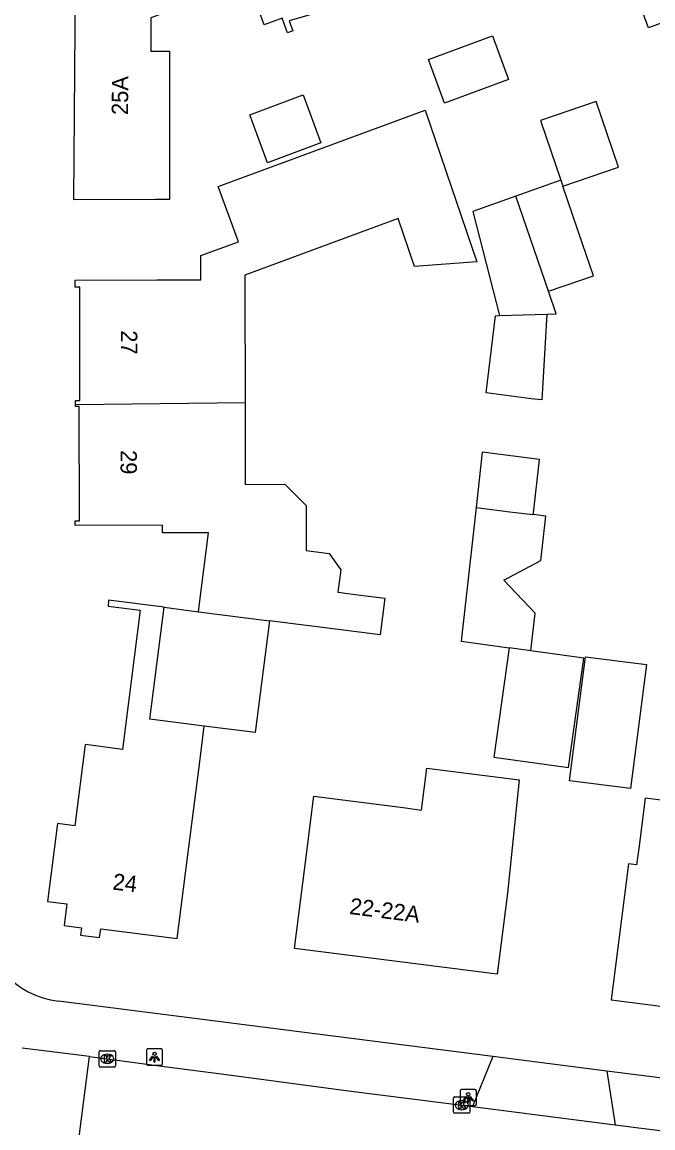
# Model space of a CAD drawing. Extents: x 161258 to 161838, y 380836 to 381727.
# Drawn here: x 161565.8 to 161604.4, y 381360.9 to 381428.6 of the extents above; entities that cross this region are included whole.
import ezdxf

# ---------------------------------------------------------------- set-up
doc = ezdxf.new("R2010")
doc.units = 0
for name, color, linetype in [('IMGEO_Kolk', 7, 'Continuous'), ('IMGEO_Lichtpunt', 7, 'Continuous'), ('IMGEO_Pand', 7, 'Continuous'), ('IMGEO_Pand_nummerreeks', 7, 'Continuous'), ('IMGEO_Rijbaan_lokaal_open', 7, 'Continuous'), ('IMGEO_Voetpad_open', 7, 'Continuous')]:
    doc.layers.add(name, color=color, linetype=linetype)

msp = doc.modelspace()

# ---------------------------------------------------------------- linework, layer by layer
at = {"layer": 'IMGEO_Kolk'}
for p, q in [((161570.539, 381364.727), (161570.539, 381365.579)), ((161570.614, 381365.653), (161571.466, 381365.653)), ((161571.027, 381365.433), (161571.052, 381365.433)), ((161571.54, 381365.579), (161571.54, 381364.727)), ((161571.466, 381364.653), (161570.614, 381364.653)), ((161571.05, 381364.873), (161571.025, 381364.873)), ((161592.222, 381361.895), (161592.222, 381362.747)), ((161592.297, 381362.821), (161593.149, 381362.821)), ((161592.71, 381362.601), (161592.735, 381362.601)), ((161593.223, 381362.747), (161593.223, 381361.895)), ((161593.149, 381361.821), (161592.297, 381361.821)), ((161592.733, 381362.041), (161592.708, 381362.041))]:
    msp.add_line(p, q, dxfattribs=at)
for points in [[(161570.539, 381364.727), (161570.539, 381365.579)], [(161570.614, 381365.653), (161571.466, 381365.653)], [(161570.86, 381365.353), (161570.983, 381365.353), (161570.983, 381365.202), (161571.113, 381365.353), (161571.277, 381365.353), (161571.131, 381365.202), (161571.284, 381364.953), (161571.132, 381364.953), (161571.047, 381365.117), (161570.983, 381365.05), (161570.983, 381364.953), (161570.86, 381364.953), (161570.86, 381365.353)], [(161571.54, 381365.579), (161571.54, 381364.727)], [(161571.466, 381364.653), (161570.614, 381364.653)], [(161592.222, 381361.895), (161592.222, 381362.747)], [(161592.297, 381362.821), (161593.149, 381362.821)], [(161592.543, 381362.521), (161592.666, 381362.521), (161592.666, 381362.37), (161592.796, 381362.521), (161592.96, 381362.521), (161592.814, 381362.37), (161592.967, 381362.121), (161592.815, 381362.121), (161592.73, 381362.285), (161592.666, 381362.218), (161592.666, 381362.121), (161592.543, 381362.121), (161592.543, 381362.521)], [(161593.223, 381362.747), (161593.223, 381361.895)], [(161593.149, 381361.821), (161592.297, 381361.821)]]:
    msp.add_lwpolyline(points, dxfattribs=at)
for centre, start, end in [((161570.616, 381365.577), 91.55205, 178.44795), ((161570.616, 381365.577), 91.55205, 178.44795), ((161571.464, 381365.577), 1.55205, 88.44795), ((161571.464, 381365.577), 1.55205, 88.44795), ((161570.616, 381364.729), 181.55205, 268.44795), ((161570.616, 381364.729), 181.55205, 268.44795), ((161571.464, 381364.729), 271.55205, 358.44795), ((161571.464, 381364.729), 271.55205, 358.44795), ((161592.299, 381362.745), 91.55205, 178.44795), ((161592.299, 381362.745), 91.55205, 178.44795), ((161593.147, 381362.745), 1.55205, 88.44795), ((161593.147, 381362.745), 1.55205, 88.44795), ((161592.299, 381361.897), 181.55205, 268.44795), ((161592.299, 381361.897), 181.55205, 268.44795), ((161593.147, 381361.897), 271.55205, 358.44795), ((161593.147, 381361.897), 271.55205, 358.44795)]:
    msp.add_arc(centre, 0.0765, start, end, dxfattribs=at)
for centre, major_axis, ratio, start_param, end_param in [((161571.026, 381365.153), (-0.387, 0.002), 0.722429, 4.712389, 7.853982), ((161571.051, 381365.153), (-0.39, 0.002), 0.717154, 1.570796, 4.712389), ((161592.709, 381362.321), (-0.387, 0.002), 0.722429, 4.712389, 7.853982), ((161592.734, 381362.321), (-0.39, 0.002), 0.717154, 1.570796, 4.712389)]:
    msp.add_ellipse(centre, major_axis=major_axis, ratio=ratio, start_param=start_param, end_param=end_param, dxfattribs=at)
at = {"layer": 'IMGEO_Lichtpunt'}
for p, q in [((161574.331, 381365.756), (161573.523, 381365.756)), ((161574.331, 381365.756), (161573.523, 381365.756)), ((161573.429, 381365.661), (161573.429, 381364.854)), ((161573.429, 381365.661), (161573.429, 381364.854)), ((161574.425, 381364.854), (161574.425, 381365.661)), ((161574.425, 381364.854), (161574.425, 381365.661)), ((161573.523, 381364.76), (161574.331, 381364.76)), ((161573.523, 381364.76), (161574.331, 381364.76)), ((161592.618, 381363.191), (161592.618, 381362.384)), ((161592.618, 381363.191), (161592.618, 381362.384)), ((161593.52, 381363.286), (161592.712, 381363.286)), ((161593.52, 381363.286), (161592.712, 381363.286)), ((161593.614, 381362.384), (161593.614, 381363.191)), ((161593.614, 381362.384), (161593.614, 381363.191)), ((161592.712, 381362.29), (161593.52, 381362.29)), ((161592.712, 381362.29), (161593.52, 381362.29))]:
    msp.add_line(p, q, dxfattribs=at)
for points in [[(161573.803, 381365.325), (161573.842, 381365.297), (161573.654, 381365.035), (161573.616, 381365.062), (161573.803, 381365.325)], [(161573.905, 381365.277), (161573.952, 381365.277), (161573.952, 381364.955), (161573.905, 381364.955), (161573.905, 381365.277)], [(161574.015, 381365.297), (161574.053, 381365.324), (161574.24, 381365.062), (161574.201, 381365.034), (161574.015, 381365.297)], [(161592.992, 381362.855), (161593.031, 381362.827), (161592.843, 381362.565), (161592.805, 381362.592), (161592.992, 381362.855)], [(161593.094, 381362.807), (161593.141, 381362.807), (161593.141, 381362.485), (161593.094, 381362.485), (161593.094, 381362.807)], [(161593.204, 381362.827), (161593.242, 381362.854), (161593.429, 381362.592), (161593.39, 381362.564), (161593.204, 381362.827)]]:
    msp.add_lwpolyline(points, dxfattribs=at)
for centre in [(161573.928, 381365.459), (161593.117, 381362.989)]:
    msp.add_circle(centre, 0.0994, dxfattribs=at)
for centre, start, end in [((161573.523, 381365.661), 90, 180), ((161573.523, 381365.661), 90, 180), ((161574.331, 381365.661), 0, 90), ((161574.331, 381365.661), 0, 90), ((161573.523, 381364.854), 180, 270), ((161573.523, 381364.854), 180, 270), ((161574.331, 381364.854), 270, 0), ((161574.331, 381364.854), 270, 360), ((161592.712, 381363.191), 90, 180), ((161592.712, 381363.191), 90, 180), ((161593.52, 381363.191), 0, 90), ((161593.52, 381363.191), 0, 90), ((161592.712, 381362.384), 180, 270), ((161592.712, 381362.384), 180, 270), ((161593.52, 381362.384), 270, 0), ((161593.52, 381362.384), 270, 360)]:
    msp.add_arc(centre, 0.0946, start, end, dxfattribs=at)
at = {"layer": 'IMGEO_Pand'}
for points in [[(161577.595, 381439.128), (161585.295, 381441.924), (161587.002, 381437.225), (161587.169, 381436.765), (161590.696, 381438.046), (161590.2, 381439.412), (161589.974, 381439.33), (161589.858, 381439.649), (161590.182, 381439.767), (161593.282, 381431.233), (161592.977, 381431.122), (161592.757, 381431.727), (161582.17, 381428.664), (161582.388, 381428.062), (161582.059, 381427.943), (161581.736, 381428.834)], [(161581.736, 381428.834), (161580.635, 381428.434), (161579.695, 381431.021), (161573.706, 381428.846), (161573.708, 381426.814), (161574.837, 381426.815), (161574.848, 381417.731), (161573.986, 381417.73), (161568.986, 381417.723), (161569.088, 381430.848), (161571.558, 381431.745), (161569.893, 381436.331), (161577.595, 381439.128)], [(161606.966, 381429.283), (161604.141, 381428.241), (161602.945, 381431.483)], [(161591.664, 381423.636), (161590.682, 381426.297), (161594.598, 381427.743), (161595.581, 381425.082), (161591.664, 381423.636)], [(161584.108, 381421.2), (161580.844, 381419.983), (161579.751, 381422.917), (161583.014, 381424.134), (161584.108, 381421.2)], [(161569.101, 381405.168), (161569.101, 381405.437), (161569.361, 381405.438), (161569.352, 381412.379), (161569.068, 381412.378), (161569.067, 381412.806), (161574.074, 381412.812), (161576.767, 381412.815), (161576.765, 381414.304), (161579.065, 381415.153), (161577.819, 381418.529), (161590.484, 381423.202), (161593.646, 381413.927), (161589.835, 381413.637), (161588.835, 381416.571), (161579.462, 381413.113), (161579.462, 381412.819), (161579.462, 381412.541), (161579.471, 381405.304)], [(161598.909, 381418.556), (161602.311, 381419.713), (161600.943, 381423.736), (161597.541, 381422.58), (161598.786, 381418.918)], [(161598.786, 381418.918), (161596.034, 381417.94)], [(161598.017, 381412.121), (161600.778, 381413.059), (161600.107, 381415.033), (161598.909, 381418.556)], [(161598.786, 381418.918), (161598.909, 381418.556)], [(161596.034, 381417.94), (161593.395, 381417.003), (161595.023, 381410.636)], [(161598.017, 381412.121), (161596.034, 381417.94)], [(161597.931, 381410.717), (161598.49, 381410.733), (161598.017, 381412.121)], [(161597.931, 381410.717), (161597.611, 381405.477), (161596.97, 381405.549), (161594.212, 381405.905), (161594.777, 381410.609), (161595.023, 381410.636)], [(161595.023, 381410.636), (161597.931, 381410.717)], [(161576.614, 381392.515), (161576.658, 381392.86), (161577.227, 381397.336), (161574.426, 381397.33), (161574.425, 381397.799), (161569.075, 381397.792), (161569.075, 381398.072), (161569.335, 381398.072), (161569.326, 381405.073), (161569.101, 381405.073), (161569.101, 381405.168)], [(161579.471, 381405.304), (161569.101, 381405.168)], [(161579.471, 381405.304), (161579.478, 381400.305), (161581.899, 381400.308), (161583.195, 381399.016), (161583.202, 381396.256), (161584.605, 381396.077), (161585.326, 381395.079), (161585.15, 381393.7), (161585.462, 381393.66), (161585.598, 381393.643), (161586.057, 381393.585), (161588.012, 381393.337), (161587.727, 381391.102), (161585.314, 381391.409), (161580.96, 381391.962)], [(161597.096, 381398.452), (161597.128, 381398.737), (161597.473, 381401.83), (161593.969, 381402.273), (161593.592, 381398.894)], [(161593.592, 381398.894), (161592.677, 381390.713), (161595.615, 381390.303)], [(161593.592, 381398.894), (161595.829, 381398.611), (161597.096, 381398.452)], [(161596.946, 381390.117), (161597.205, 381392.434), (161595.297, 381394.443), (161597.565, 381395.657), (161597.867, 381398.354), (161597.096, 381398.452)], [(161574.511, 381392.783), (161571.118, 381393.215), (161571.102, 381392.854), (161573.057, 381392.605), (161571.972, 381384.092), (161570.018, 381384.341), (161569.681, 381384.384), (161569.049, 381379.421), (161567.994, 381379.555), (161567.386, 381374.779), (161568.574, 381374.628), (161568.406, 381373.311), (161569.459, 381373.177), (161569.402, 381372.726), (161570.57, 381372.577), (161570.639, 381373.115), (161575.319, 381372.519), (161575.951, 381377.479), (161576.716, 381383.488), (161576.974, 381385.516)], [(161576.974, 381385.516), (161573.642, 381385.939), (161574.511, 381392.783)], [(161574.511, 381392.783), (161576.614, 381392.515)], [(161576.614, 381392.515), (161580.96, 381391.962)], [(161580.96, 381391.962), (161580.091, 381385.12), (161576.974, 381385.516)], [(161595.615, 381390.303), (161594.683, 381383.616), (161599.259, 381382.978), (161600.191, 381389.665), (161596.946, 381390.117)], [(161596.946, 381390.117), (161595.615, 381390.303)], [(161604.014, 381389.278), (161603.05, 381381.688), (161599.318, 381382.162), (161600.283, 381389.752), (161604.014, 381389.278)], [(161596.222, 381382.219), (161595.509, 381375.288), (161594.878, 381370.328), (161582.483, 381371.905), (161583.114, 381376.865), (161583.619, 381380.765), (161583.679, 381381.227), (161589.134, 381380.532), (161590.263, 381380.369), (161590.589, 381382.936), (161596.222, 381382.219)], [(161609.854, 381379.048), (161607.5, 381379.347), (161607.655, 381380.635), (161603.936, 381381.109), (161603.542, 381378.017), (161603.416, 381377.03), (161602.922, 381377.093), (161602.493, 381373.724), (161601.862, 381368.764), (161605.051, 381368.358), (161605.841, 381368.969), (161608.525, 381368.628)]]:
    msp.add_lwpolyline(points, dxfattribs=at)
at = {"layer": 'IMGEO_Rijbaan_lokaal_open'}
for points in [[(161569.953, 381365.29), (161565.83, 381365.814)], [(161569.166, 381359.115), (161569.953, 381365.29)], [(161569.953, 381365.29), (161571.023, 381365.154), (161574.68, 381364.672), (161578.158, 381364.221), (161585.79, 381363.202), (161593.371, 381362.235)], [(161619.194, 381362.168), (161601.597, 381364.408)], [(161601.597, 381364.408), (161602.107, 381361.121)], [(161593.371, 381362.235), (161602.107, 381361.121)], [(161602.107, 381361.121), (161619.999, 381358.857), (161629.727, 381357.627), (161633.186, 381357.189), (161635.335, 381356.92)]]:
    msp.add_lwpolyline(points, dxfattribs=at)
at = {"layer": 'IMGEO_Voetpad_open'}
for points in [[(161594.615, 381365.296), (161568.046, 381368.678)], [(161594.615, 381365.296), (161593.371, 381362.235)], [(161601.597, 381364.408), (161594.615, 381365.296)]]:
    msp.add_lwpolyline(points, dxfattribs=at)
msp.add_arc((161568.629, 381373.81), 5.165, 179.04182, 263.51943, dxfattribs=at)

# ---------------------------------------------------------------- texts
at = {"layer": 'IMGEO_Pand_nummerreeks'}
for s, rotation, p in [('25A', 89.5533, (161572.307, 381422.904)), ('27', 270.07429, (161571.875, 381409.735)), ('29', 270.07427, (161571.85, 381402.403)), ('24', 353.4643, (161571.329, 381375.513)), ('22-22A', 352.75208, (161585.818, 381374.02))]:
    msp.add_text(s, height=1, rotation=rotation, dxfattribs=at).set_placement(p)

doc.saveas('drawing.dxf')
